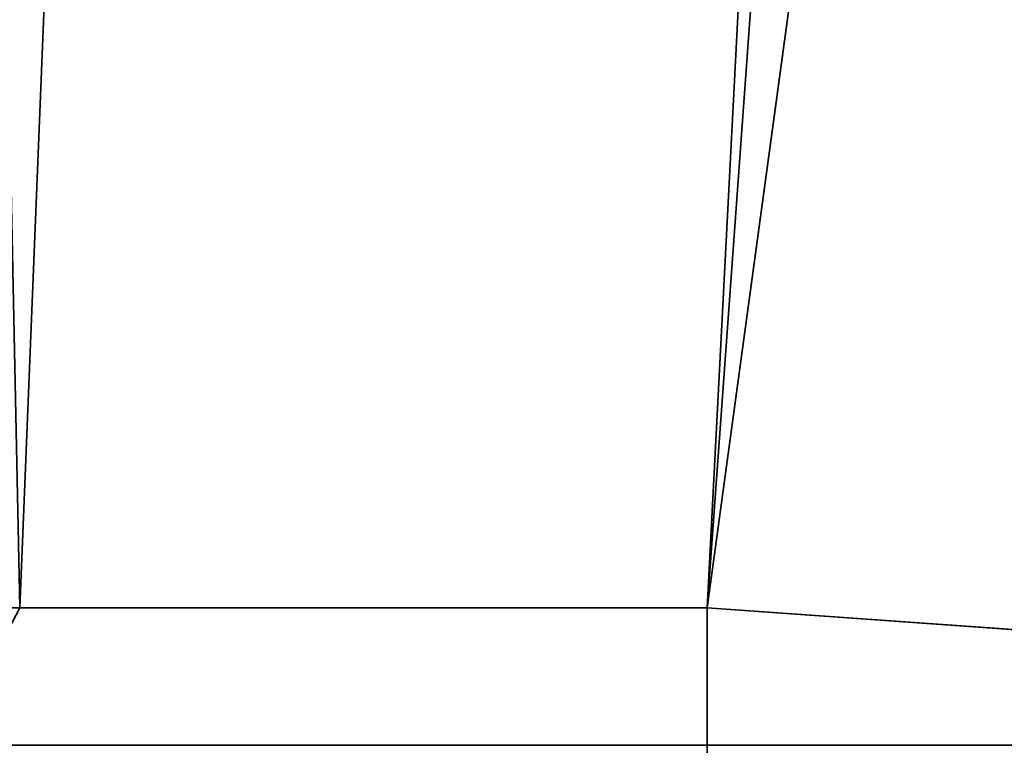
# Model space of a CAD drawing. Header units: millimetres. Extents: x -508 to 6708, y -110 to 248.
# Tile 402 of 656: x 301 to 304.58, y 18 to 20.64. Entities that reach past the tile are written whole.
import ezdxf

# ---------------------------------------------------------------- set-up
doc = ezdxf.new("R2010")
doc.units = ezdxf.units.MM
doc.layers.add('151', color=7, linetype='Continuous', true_color=0xffffff)

# ---------------------------------------------------------------- blocks, each defined once
blk = doc.blocks.new('UG_SURFACE_001')
at = {"layer": '151', "color": 252, "linetype": 'Continuous', "lineweight": 35}
for points in [[(507.5, -5.3, 2215.25), (507.5, 229.4, 2215.25), (-507.5, 229.4, 2215.25), (-507.5, -5.3, 2215.25)], [(-357.5, -5.3, 2065.2499), (-357.5, 229.4, 2065.2499), (357.5, 229.4, 2065.2499), (357.5, -5.3, 2065.2499)]]:
    blk.add_3dface(points, dxfattribs=at)
blk = doc.blocks.new('UG_SURFACE_205')
at = {"layer": '151', "color": 252, "linetype": 'Continuous', "lineweight": 35}
for points in [[(-314.5, -22.22, 2021.75), (314.5, -22.22, 2021.75), (314.5, 61.62, 2021.75), (-314.5, 61.62, 2021.75)], [(-313, -22.22, 2020.2501), (-313, 61.62, 2020.2501), (313, 61.62, 2020.2501), (313, -22.22, 2020.2501)]]:
    blk.add_3dface(points, dxfattribs=at)
blk = doc.blocks.new('UG_SURFACE_211')
at = {"layer": '151', "color": 252, "linetype": 'Continuous', "lineweight": 35}
for points in [[(260.7, 21.8012, 2020.2501), (260.7, 17.08, 2020.2501), (312, 17.08, 2020.2501), (312, 68.5, 2020.2501)], [(312, 68.5, 2018.75), (312, 17.08, 2018.75), (260.7, 17.08, 2018.75), (260.7, 21.8012, 2018.75)]]:
    blk.add_3dface(points, dxfattribs=at)
blk = doc.blocks.new('UG_SURFACE_226')
at = {"layer": '151', "color": 41, "linetype": 'Continuous', "lineweight": 35}
for points in [[(296.65, 10.15, 2003.9001), (296.65, 228.15, 2003.9001), (308.5, 228.15, 2015.7499), (308.5, 202.3, 2015.7499)], [(296.65, 10.15, 2003.9001), (308.5, 202.3, 2015.7499), (301, 18.5, 2008.25)], [(310.5, 70, 2017.75), (303.5, 18.5, 2010.7501), (301, 18.5, 2008.25), (308.5, 202.3, 2015.7499)], [(310.5, 18, 2017.75), (310.5, 70, 2017.75), (-310.5, 70, 2017.75), (-310.5, 18, 2017.75)], [(303.5, 18.5, 2010.7501), (310.5, 70, 2017.75), (310.5, 18, 2017.75)], [(301, 18.5, 2008.25), (303.5, 18.5, 2010.7501), (-303.5, 18.5, 2010.7501), (-301, 18.5, 2008.25)], [(303.5, 18.5, 2010.7501), (303.5, 16.5, 2010.7501), (-303.5, 16.5, 2010.7501), (-303.5, 18.5, 2010.7501)], [(310.5, 18, 2017.75), (309, 16.5, 2016.2499), (303.5, 16.5, 2010.7501), (303.5, 18.5, 2010.7501)]]:
    blk.add_3dface(points, dxfattribs=at)
blk = doc.blocks.new('UG_SURFACE_237')
at = {"layer": '151', "color": 41, "linetype": 'Continuous', "lineweight": 35}
for points in [[(296.65, 10.15, -4.75), (296.65, 228.15, -4.75), (308.5, 228.15, -4.75), (308.5, 202.3, -4.75)], [(308.5, 202.3, 2015.7499), (308.5, 228.15, 2015.7499), (296.65, 228.15, 2003.9001), (301, 18.5, 2008.25)], [(313, 202.3, 2020.2501), (303.5, 18.5, 2010.7501), (318.65, 228.15, 2025.8999)], [(310.5, 70, 2017.75), (318.65, 228.15, 2025.8999), (303.5, 18.5, 2010.7501)], [(296.65, 10.15, -4.75), (308.5, 202.3, -4.75), (301, 18.5, -4.75)], [(308.5, 202.3, -4.75), (310.5, 70, -4.75), (303.5, 18.5, -4.75), (301, 18.5, -4.75)], [(313, 202.3, 2020.2501), (308.5, 202.3, 2015.7499), (301, 18.5, 2008.25), (303.5, 18.5, 2010.7501)], [(303.5, 18.5, -4.75), (310.5, 70, -4.75), (310.5, 18, -4.75)], [(310.5, 18, 2017.75), (310.5, 70, 2017.75), (303.5, 18.5, 2010.7501)], [(301, 18.5, 2008.25), (301, 18.5, -4.75), (303.5, 18.5, -4.75), (303.5, 18.5, 2010.7501)], [(303.5, 18.5, -4.75), (303.5, 16.5, -4.75), (303.5, 16.5, 2010.7501), (303.5, 18.5, 2010.7501)], [(310.5, 18, -4.75), (309, 16.5, -4.75), (303.5, 16.5, -4.75), (303.5, 18.5, -4.75)], [(303.5, 18.5, 2010.7501), (303.5, 16.5, 2010.7501), (309, 16.5, 2016.2499), (310.5, 18, 2017.75)]]:
    blk.add_3dface(points, dxfattribs=at)

msp = doc.modelspace()

# ---------------------------------------------------------------- linework, layer by layer
at = {"layer": '151', "color": 253, "linetype": 'Continuous', "lineweight": -3}
for p, q in [((-303.5, 18.5, 2010.75), (303.5, 18.5, 2010.75)), ((303.5, 18.5, 2010.75), (301, 18.5, 2008.25)), ((301, 18.5, 2008.25), (303.5, 18.5, 2010.75)), ((301, 18.5, -4.75), (303.5, 18.5, -4.75)), ((303.5, 16.5, 2010.75), (303.5, 18.5, 2010.75)), ((303.5, 18.5, 2010.75), (303.5, 18.5, -4.75)), ((303.5, 16.5, 2010.75), (303.5, 18.5, 2010.75)), ((303.5, 18.5, -4.75), (303.5, 16.5, -4.75)), ((-310.5, 18, 2017.75), (310.5, 18, 2017.75))]:
    msp.add_line(p, q, dxfattribs=at)

# ---------------------------------------------------------------- block references
for name in ['UG_SURFACE_001', 'UG_SURFACE_226', 'UG_SURFACE_237', 'UG_SURFACE_205', 'UG_SURFACE_211']:
    msp.add_blockref(name, (0, 0), dxfattribs=at)

doc.saveas('drawing.dxf')
